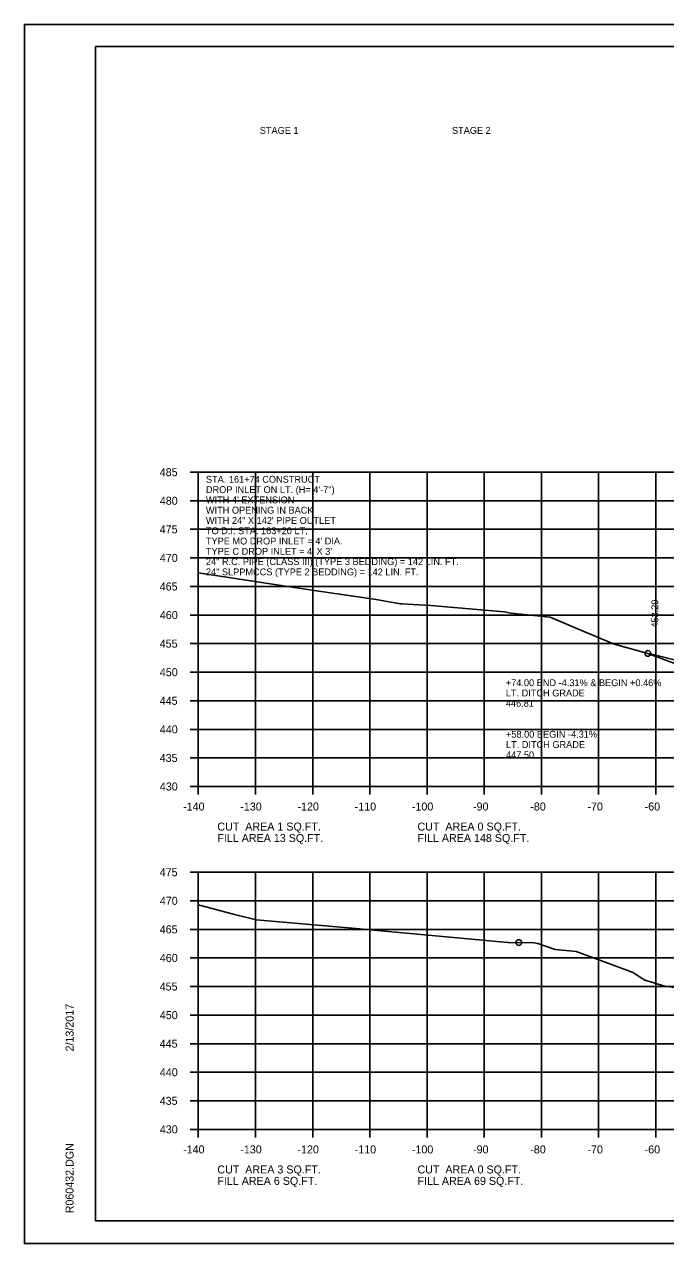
# Model space of a CAD drawing. Extents: x 1538688 to 1540766, y 656250 to 671912.
# Drawn here: x 1538687.8 to 1538799.9, y 667218.1 to 667431.5 of the extents above; entities that cross this region are included whole.
import ezdxf

# ---------------------------------------------------------------- set-up
doc = ezdxf.new("R2010")
doc.units = 0
for name, color, linetype in [('18', 7, 'Continuous'), ('22', 7, 'Continuous'), ('26', 7, 'Continuous'), ('39', 7, 'Continuous'), ('40', 7, 'Continuous'), ('41', 7, 'Continuous'), ('Borings', 7, 'Continuous'), ('Default', 7, 'Continuous'), ('Horizontal Alignment', 7, 'Continuous'), ('RipRap', 7, 'Continuous')]:
    doc.layers.add(name, color=color, linetype=linetype)

msp = doc.modelspace()

# ---------------------------------------------------------------- linework, layer by layer
at = {"layer": '18'}
for points in [[(1538718.18, 667335.49), (1538736.89, 667332.66), (1538749.26, 667330.82), (1538751.85, 667330.37), (1538753.25, 667330.13), (1538753.52, 667330.1), (1538753.84, 667330.09), (1538755.75, 667329.96), (1538758.86, 667329.8), (1538768.26, 667328.97), (1538771.69, 667328.66), (1538772.8, 667328.45), (1538777.42, 667327.97), (1538779.69, 667327.75), (1538784.75, 667325.62), (1538790.91, 667323.01), (1538796.62, 667321.45), (1538798.85, 667320.9), (1538802.97, 667319.89)], [(1538718.18, 667277.42), (1538719.71, 667276.98), (1538724.3, 667275.81), (1538728.29, 667274.79), (1538745.06, 667273.33), (1538772.3, 667270.82), (1538772.32, 667270.82), (1538772.43, 667270.82), (1538776.88, 667270.78), (1538777.54, 667270.66), (1538780.6, 667269.57), (1538781.24, 667269.52), (1538784.27, 667269.23), (1538793.08, 667265.96), (1538794.13, 667265.59), (1538796.24, 667264.25), (1538796.29, 667264.23), (1538796.68, 667264.09), (1538799.74, 667263.17), (1538799.79, 667263.17), (1538802.59, 667262.8)]]:
    msp.add_lwpolyline(points, dxfattribs=at)
at = {"layer": '22'}
for p, q in [((1538718.18, 667353.12), (1538998.18, 667353.12)), ((1538718.18, 667298.12), (1538718.18, 667353.12)), ((1538718.18, 667353.12), (1538998.18, 667353.12)), ((1538718.18, 667298.12), (1538718.18, 667353.12)), ((1538728.18, 667298.12), (1538728.18, 667353.12)), ((1538728.18, 667298.12), (1538728.18, 667353.12)), ((1538738.18, 667298.12), (1538738.18, 667353.12)), ((1538738.18, 667298.12), (1538738.18, 667353.12)), ((1538748.18, 667298.12), (1538748.18, 667353.12)), ((1538748.18, 667298.12), (1538748.18, 667353.12)), ((1538758.18, 667298.12), (1538758.18, 667353.12)), ((1538758.18, 667298.12), (1538758.18, 667353.12)), ((1538768.18, 667298.12), (1538768.18, 667353.12)), ((1538768.18, 667298.12), (1538768.18, 667353.12)), ((1538778.18, 667298.12), (1538778.18, 667353.12)), ((1538778.18, 667298.12), (1538778.18, 667353.12)), ((1538788.18, 667298.12), (1538788.18, 667353.12)), ((1538788.18, 667298.12), (1538788.18, 667353.12)), ((1538798.18, 667298.12), (1538798.18, 667353.12)), ((1538798.18, 667298.12), (1538798.18, 667353.12)), ((1538718.18, 667348.12), (1538998.18, 667348.12)), ((1538718.18, 667348.12), (1538998.18, 667348.12)), ((1538718.18, 667343.12), (1538998.18, 667343.12)), ((1538718.18, 667343.12), (1538998.18, 667343.12)), ((1538718.18, 667338.12), (1538998.18, 667338.12)), ((1538718.18, 667338.12), (1538998.18, 667338.12)), ((1538718.18, 667333.12), (1538998.18, 667333.12)), ((1538718.18, 667333.12), (1538998.18, 667333.12)), ((1538718.18, 667328.12), (1538998.18, 667328.12)), ((1538718.18, 667328.12), (1538998.18, 667328.12)), ((1538718.18, 667323.12), (1538998.18, 667323.12)), ((1538718.18, 667323.12), (1538998.18, 667323.12)), ((1538718.18, 667318.12), (1538998.18, 667318.12)), ((1538718.18, 667318.12), (1538998.18, 667318.12)), ((1538718.18, 667313.12), (1538998.18, 667313.12)), ((1538718.18, 667313.12), (1538998.18, 667313.12)), ((1538718.18, 667308.12), (1538998.18, 667308.12)), ((1538718.18, 667308.12), (1538998.18, 667308.12)), ((1538718.18, 667303.12), (1538998.18, 667303.12)), ((1538718.18, 667303.12), (1538998.18, 667303.12)), ((1538718.18, 667298.12), (1538998.18, 667298.12)), ((1538718.18, 667298.12), (1538998.18, 667298.12)), ((1538718.18, 667283.12), (1538998.18, 667283.12)), ((1538718.18, 667238.12), (1538718.18, 667283.12)), ((1538728.18, 667238.12), (1538728.18, 667283.12)), ((1538738.18, 667238.12), (1538738.18, 667283.12)), ((1538748.18, 667238.12), (1538748.18, 667283.12)), ((1538758.18, 667238.12), (1538758.18, 667283.12)), ((1538768.18, 667238.12), (1538768.18, 667283.12)), ((1538778.18, 667238.12), (1538778.18, 667283.12)), ((1538788.18, 667238.12), (1538788.18, 667283.12)), ((1538798.18, 667238.12), (1538798.18, 667283.12)), ((1538718.18, 667278.12), (1538998.18, 667278.12)), ((1538718.18, 667273.12), (1538998.18, 667273.12)), ((1538718.18, 667268.12), (1538998.18, 667268.12)), ((1538718.18, 667263.12), (1538998.18, 667263.12)), ((1538718.18, 667258.12), (1538998.18, 667258.12)), ((1538718.18, 667253.12), (1538998.18, 667253.12)), ((1538718.18, 667248.12), (1538998.18, 667248.12)), ((1538718.18, 667243.12), (1538998.18, 667243.12)), ((1538718.18, 667238.12), (1538998.18, 667238.12))]:
    msp.add_line(p, q, dxfattribs=at)
at = {"layer": '26'}
for p, q in [((1538687.78, 667431.47), (1539021.11, 667431.47)), ((1538687.78, 667218.14), (1539021.11, 667218.14))]:
    msp.add_line(p, q, dxfattribs=at)
msp.add_lwpolyline([(1538687.77, 667431.47), (1539021.11, 667431.47), (1539021.11, 667218.14), (1538687.77, 667218.14)], close=True, dxfattribs=at)
for centre in [(1538796.8, 667321.41), (1538774.23, 667270.81)]:
    msp.add_circle(centre, 0.5, dxfattribs=at)
at = {"layer": '39'}
msp.add_line((1538796.8, 667321.41), (1538814.66, 667314.62), dxfattribs=at)
at = {"layer": 'Borings'}
for p, q in [((1538716.78, 667353.12), (1538718.18, 667353.12)), ((1538718.18, 667298.12), (1538718.18, 667353.12)), ((1538716.78, 667348.12), (1538718.18, 667348.12)), ((1538716.78, 667343.12), (1538718.18, 667343.12)), ((1538716.78, 667338.12), (1538718.18, 667338.12)), ((1538716.78, 667333.12), (1538718.18, 667333.12)), ((1538716.78, 667328.12), (1538718.18, 667328.12)), ((1538716.78, 667323.12), (1538718.18, 667323.12)), ((1538716.78, 667318.12), (1538718.18, 667318.12)), ((1538716.78, 667313.12), (1538718.18, 667313.12)), ((1538716.78, 667308.12), (1538718.18, 667308.12)), ((1538716.78, 667303.12), (1538718.18, 667303.12)), ((1538716.78, 667298.12), (1538718.18, 667298.12)), ((1538718.18, 667298.12), (1538998.18, 667298.12)), ((1538718.18, 667296.72), (1538718.18, 667298.12)), ((1538728.18, 667296.72), (1538728.18, 667298.12)), ((1538738.18, 667296.72), (1538738.18, 667298.12)), ((1538748.18, 667296.72), (1538748.18, 667298.12)), ((1538758.18, 667296.72), (1538758.18, 667298.12)), ((1538768.18, 667296.72), (1538768.18, 667298.12)), ((1538778.18, 667296.72), (1538778.18, 667298.12)), ((1538788.18, 667296.72), (1538788.18, 667298.12)), ((1538798.18, 667296.72), (1538798.18, 667298.12)), ((1538716.78, 667283.12), (1538718.18, 667283.12)), ((1538718.18, 667238.12), (1538718.18, 667283.12)), ((1538716.78, 667278.12), (1538718.18, 667278.12)), ((1538716.78, 667273.12), (1538718.18, 667273.12)), ((1538716.78, 667268.12), (1538718.18, 667268.12)), ((1538716.78, 667263.12), (1538718.18, 667263.12)), ((1538716.78, 667258.12), (1538718.18, 667258.12)), ((1538716.78, 667253.12), (1538718.18, 667253.12)), ((1538716.78, 667248.12), (1538718.18, 667248.12)), ((1538716.78, 667243.12), (1538718.18, 667243.12)), ((1538716.78, 667238.12), (1538718.18, 667238.12)), ((1538718.18, 667238.12), (1538998.18, 667238.12)), ((1538718.18, 667236.72), (1538718.18, 667238.12)), ((1538728.18, 667236.72), (1538728.18, 667238.12)), ((1538738.18, 667236.72), (1538738.18, 667238.12)), ((1538748.18, 667236.72), (1538748.18, 667238.12)), ((1538758.18, 667236.72), (1538758.18, 667238.12)), ((1538768.18, 667236.72), (1538768.18, 667238.12)), ((1538778.18, 667236.72), (1538778.18, 667238.12)), ((1538788.18, 667236.72), (1538788.18, 667238.12)), ((1538798.18, 667236.72), (1538798.18, 667238.12))]:
    msp.add_line(p, q, dxfattribs=at)
at = {"layer": 'RipRap'}
for p, q in [((1538700.18, 667427.58), (1539016.36, 667427.58)), ((1538700.18, 667222.12), (1538700.18, 667427.58)), ((1538700.18, 667222.12), (1538700.18, 667222.12)), ((1539016.36, 667222.12), (1538700.18, 667222.12))]:
    msp.add_line(p, q, dxfattribs=at)

# ---------------------------------------------------------------- texts
at = {"layer": '40'}
for s, p in [('STA. 161+74 CONSTRUCT', (1538719.51, 667351.27)), ('DROP INLET ON LT. (H= 4\'-7")', (1538719.51, 667349.47)), ("WITH 4' EXTENSION", (1538719.51, 667347.67)), ('WITH OPENING IN BACK  ', (1538719.51, 667345.87)), ('WITH 24" X 142\' PIPE OUTLET', (1538719.51, 667344.07)), ('TO D.I. STA. 163+20 LT.', (1538719.51, 667342.27)), ("TYPE MO DROP INLET = 4' DIA.", (1538719.51, 667340.47)), ("TYPE C DROP INLET = 4' X 3'", (1538719.51, 667338.67)), ('24" R.C. PIPE (CLASS III) (TYPE 3 BEDDING) = 142 LIN. FT.', (1538719.51, 667336.87)), ('24" SLPPMCCS (TYPE 2 BEDDING) = 142 LIN. FT.', (1538719.51, 667335.07)), ('+74.00 END -4.31% & BEGIN +0.46%', (1538771.95, 667315.68)), ('LT. DITCH GRADE', (1538771.95, 667313.88)), ('446.81', (1538771.95, 667312.08)), ('+58.00 BEGIN -4.31%', (1538771.98, 667306.66)), ('LT. DITCH GRADE', (1538771.98, 667304.86)), ('447.50', (1538771.98, 667303.06))]:
    msp.add_text(s, height=1.2, dxfattribs=at).set_placement(p)
at = {"layer": '41'}
msp.add_text('453.29', height=1.2, rotation=90, dxfattribs=at).set_placement((1538798.6, 667325.91))
at = {"layer": 'Default'}
for s, p in [('STAGE 1', (1538728.93, 667412.32)), ('STAGE 2', (1538762.53, 667412.32))]:
    msp.add_text(s, height=1.2, dxfattribs=at).set_placement(p)
at = {"layer": 'Horizontal Alignment'}
for s, p in [('485', (1538711.43, 667352.42)), ('480', (1538711.45, 667347.42)), ('475', (1538711.43, 667342.42)), ('470', (1538711.45, 667337.42)), ('465', (1538711.43, 667332.42)), ('460', (1538711.45, 667327.42)), ('455', (1538711.43, 667322.42)), ('450', (1538711.45, 667317.42)), ('445', (1538711.43, 667312.42)), ('440', (1538711.45, 667307.42)), ('435', (1538711.43, 667302.42)), ('430', (1538711.45, 667297.42)), ('-140', (1538715.52, 667293.92)), ('-130', (1538725.52, 667293.92)), ('-120', (1538735.52, 667293.92)), ('-110', (1538745.52, 667293.92)), ('-100', (1538755.52, 667293.92)), ('-90', (1538766.22, 667293.92)), ('-80', (1538776.22, 667293.92)), ('-70', (1538786.22, 667293.92)), ('-60', (1538796.22, 667293.92)), ('CUT  AREA 1 SQ.FT.', (1538721.5, 667290.41)), ('CUT  AREA 0 SQ.FT.', (1538756.5, 667290.41)), ('FILL AREA 13 SQ.FT.', (1538721.5, 667288.41)), ('FILL AREA 148 SQ.FT.', (1538756.5, 667288.41)), ('475', (1538711.43, 667282.42)), ('470', (1538711.45, 667277.42)), ('465', (1538711.43, 667272.42)), ('460', (1538711.45, 667267.42)), ('455', (1538711.43, 667262.42)), ('450', (1538711.45, 667257.42)), ('445', (1538711.43, 667252.42)), ('440', (1538711.45, 667247.42)), ('435', (1538711.43, 667242.42)), ('430', (1538711.45, 667237.42)), ('-140', (1538715.52, 667233.92)), ('-130', (1538725.52, 667233.92)), ('-120', (1538735.52, 667233.92)), ('-110', (1538745.52, 667233.92)), ('-100', (1538755.52, 667233.92)), ('-90', (1538766.22, 667233.92)), ('-80', (1538776.22, 667233.92)), ('-70', (1538786.22, 667233.92)), ('-60', (1538796.22, 667233.92)), ('CUT  AREA 3 SQ.FT.', (1538721.5, 667230.41)), ('CUT  AREA 0 SQ.FT.', (1538756.5, 667230.41)), ('FILL AREA 6 SQ.FT.', (1538721.5, 667228.41)), ('FILL AREA 69 SQ.FT.', (1538756.5, 667228.41))]:
    msp.add_text(s, height=1.4, dxfattribs=at).set_placement(p)
at = {"layer": 'RipRap'}
for s, p in [('2/13/2017', (1538696.37, 667251.76)), ('R060432.DGN', (1538696.37, 667223.44))]:
    msp.add_text(s, height=1.4, rotation=90, dxfattribs=at).set_placement(p)

doc.saveas('drawing.dxf')
